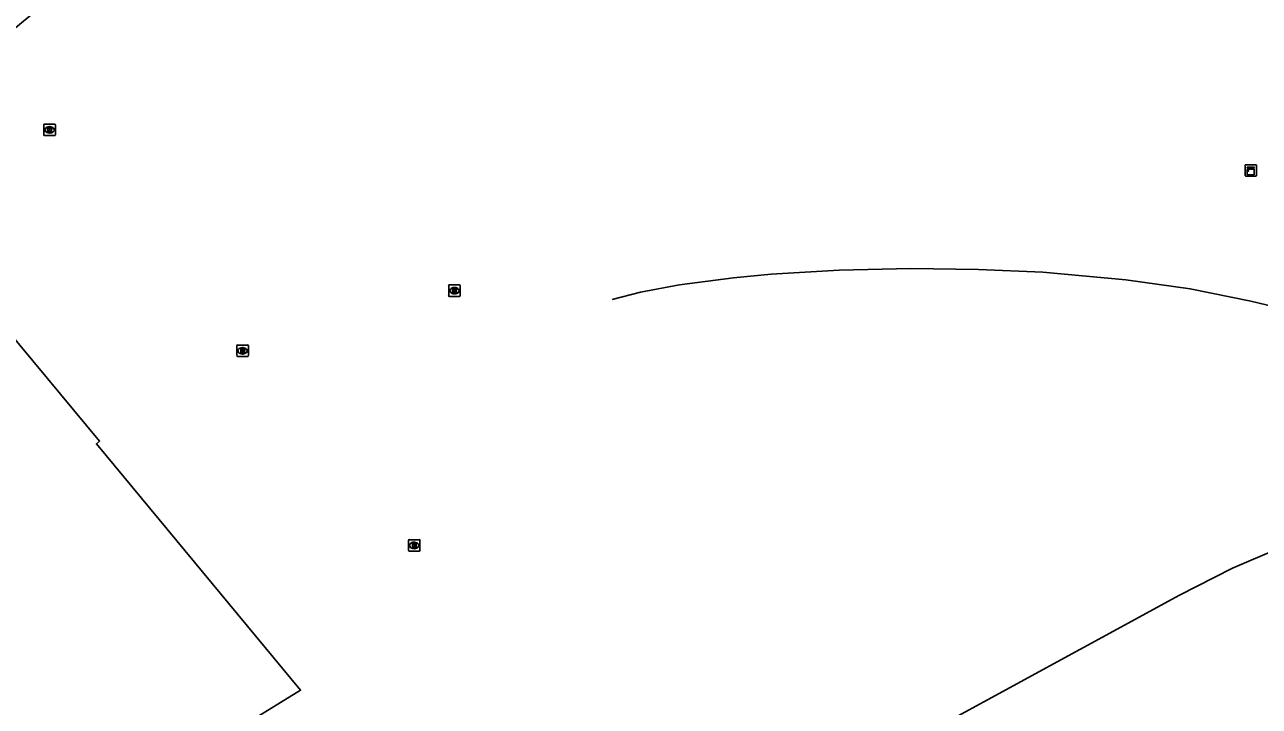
# Model space of a CAD drawing. Extents: x 156141 to 158132, y 385651 to 388399.
# Drawn here: x 157585.1 to 157692.2, y 386447.1 to 386506.1 of the extents above; entities that cross this region are included whole.
import ezdxf

# ---------------------------------------------------------------- set-up
doc = ezdxf.new("R2010")
doc.units = 0
for name, color, linetype in [('IMGEO_Kast', 7, 'Continuous'), ('IMGEO_Rijbaan_lokaal_gesloten', 7, 'Continuous'), ('IMGEO_Rioolput', 7, 'Continuous'), ('IMGEO_Spoor', 7, 'Continuous')]:
    doc.layers.add(name, color=color, linetype=linetype)

msp = doc.modelspace()

# ---------------------------------------------------------------- linework, layer by layer
at = {"layer": 'IMGEO_Kast'}
for p, q in [((157691, 386493.08), (157691, 386493.92)), ((157691, 386493.92), (157691, 386493.08)), ((157691.07, 386494), (157691.91, 386494)), ((157691.91, 386494), (157691.07, 386494)), ((157692, 386493.93), (157692, 386493.09)), ((157692, 386493.09), (157692, 386493.93)), ((157691.92, 386493), (157691.08, 386493)), ((157691.08, 386493), (157691.92, 386493))]:
    msp.add_line(p, q, dxfattribs=at)
for points in [[(157691.19, 386493.79), (157691.79, 386493.79), (157691.79, 386493.71), (157691.19, 386493.71), (157691.19, 386493.79)], [(157691.19, 386493.62), (157691.79, 386493.62), (157691.79, 386493.13), (157691.19, 386493.13), (157691.19, 386493.62)]]:
    msp.add_lwpolyline(points, dxfattribs=at)
msp.add_circle((157691.28, 386493.47), 0.0377, dxfattribs=at)
for centre, start, end in [((157691.08, 386493.93), 92.4484, 184.2845), ((157691.08, 386493.93), 92.4484, 184.2845), ((157691.92, 386493.93), 2.4484, 94.2845), ((157691.92, 386493.93), 2.4484, 94.2845), ((157691.08, 386493.08), 182.4484, 274.2845), ((157691.08, 386493.08), 182.4484, 274.2845), ((157691.92, 386493.08), 272.4484, 4.2845), ((157691.92, 386493.08), 272.4484, 4.2845)]:
    msp.add_arc(centre, 0.0779, start, end, dxfattribs=at)
at = {"layer": 'IMGEO_Rijbaan_lokaal_gesloten'}
msp.add_lwpolyline([(157616.05, 386532.21), (157571.02, 386494.83), (157591.64, 386470.05), (157591.36, 386469.81), (157609.07, 386448.45), (157593.22, 386438.69), (157598.46, 386430.19), (157593.87, 386427.43), (157591.6, 386430.88), (157573.95, 386419.95), (157560.93, 386411.9), (157546.8, 386402.98), (157531.84, 386393.8), (157493.13, 386369.76), (157487.63, 386366.34), (157486.72, 386365.79), (157485.93, 386365.29), (157485.09, 386364.65), (157484.25, 386364), (157452.3, 386337.58)], dxfattribs=at)
at = {"layer": 'IMGEO_Rioolput'}
for p, q in [((157586.8, 386496.6), (157586.8, 386497.45)), ((157586.87, 386497.52), (157587.72, 386497.52)), ((157587.29, 386497.3), (157587.31, 386497.3)), ((157587.8, 386497.45), (157587.8, 386496.6)), ((157587.72, 386496.52), (157586.87, 386496.52)), ((157587.31, 386496.74), (157587.28, 386496.74)), ((157621.92, 386482.66), (157621.92, 386483.51)), ((157621.99, 386483.58), (157622.85, 386483.58)), ((157622.41, 386483.36), (157622.43, 386483.36)), ((157622.92, 386483.51), (157622.92, 386482.66)), ((157622.85, 386482.58), (157621.99, 386482.58)), ((157622.43, 386482.8), (157622.4, 386482.8)), ((157603.54, 386477.45), (157603.54, 386478.3)), ((157603.62, 386478.37), (157604.47, 386478.37)), ((157604.03, 386478.15), (157604.05, 386478.15)), ((157604.54, 386478.3), (157604.54, 386477.45)), ((157604.47, 386477.37), (157603.62, 386477.37)), ((157604.05, 386477.59), (157604.03, 386477.59)), ((157618.43, 386460.58), (157618.43, 386461.43)), ((157618.51, 386461.5), (157619.36, 386461.5)), ((157618.92, 386461.28), (157618.95, 386461.28)), ((157618.94, 386460.72), (157618.92, 386460.72)), ((157619.43, 386461.43), (157619.43, 386460.58)), ((157619.36, 386460.5), (157618.51, 386460.5))]:
    msp.add_line(p, q, dxfattribs=at)
for points in [[(157586.8, 386496.6), (157586.8, 386497.45)], [(157586.87, 386497.52), (157587.72, 386497.52)], [(157587.39, 386497.22), (157587.13, 386497.22), (157587.13, 386496.82)], [(157587.13, 386496.82), (157587.26, 386496.82), (157587.26, 386496.99), (157587.27, 386496.99)], [(157587.31, 386497.14), (157587.26, 386497.14), (157587.26, 386497.06)], [(157587.26, 386497.06), (157587.31, 386497.06)], [(157587.8, 386497.45), (157587.8, 386496.6)], [(157587.72, 386496.52), (157586.87, 386496.52)], [(157587.32, 386496.96), (157587.39, 386496.82), (157587.53, 386496.82), (157587.46, 386496.95)], [(157621.92, 386482.66), (157621.92, 386483.51)], [(157621.99, 386483.58), (157622.85, 386483.58)], [(157622.51, 386483.28), (157622.25, 386483.28), (157622.25, 386482.88)], [(157622.25, 386482.88), (157622.38, 386482.88), (157622.38, 386483.05), (157622.39, 386483.05)], [(157622.43, 386483.2), (157622.38, 386483.2), (157622.38, 386483.12)], [(157622.38, 386483.12), (157622.43, 386483.12)], [(157622.92, 386483.51), (157622.92, 386482.66)], [(157622.85, 386482.58), (157621.99, 386482.58)], [(157622.44, 386483.02), (157622.51, 386482.88), (157622.65, 386482.88), (157622.58, 386483.01)], [(157603.54, 386477.45), (157603.54, 386478.3)], [(157603.62, 386478.37), (157604.47, 386478.37)], [(157604.13, 386478.07), (157603.88, 386478.07), (157603.88, 386477.67)], [(157603.88, 386477.67), (157604, 386477.67), (157604, 386477.84), (157604.01, 386477.84)], [(157604.06, 386477.99), (157604, 386477.99), (157604, 386477.91)], [(157604, 386477.91), (157604.05, 386477.91)], [(157604.06, 386477.81), (157604.13, 386477.67), (157604.27, 386477.67), (157604.21, 386477.8)], [(157604.54, 386478.3), (157604.54, 386477.45)], [(157604.47, 386477.37), (157603.62, 386477.37)], [(157618.43, 386460.58), (157618.43, 386461.43)], [(157618.51, 386461.5), (157619.36, 386461.5)], [(157619.02, 386461.2), (157618.77, 386461.2), (157618.77, 386460.8)], [(157618.77, 386460.8), (157618.89, 386460.8), (157618.89, 386460.96), (157618.9, 386460.96)], [(157618.95, 386461.12), (157618.89, 386461.12), (157618.89, 386461.04)], [(157618.89, 386461.04), (157618.94, 386461.04)], [(157618.95, 386460.93), (157619.02, 386460.8), (157619.16, 386460.8), (157619.1, 386460.93)], [(157619.43, 386461.43), (157619.43, 386460.58)], [(157619.36, 386460.5), (157618.51, 386460.5)]]:
    msp.add_lwpolyline(points, dxfattribs=at)
for centre, radius, start, end in [((157586.87, 386497.45), 0.0765, 91.552, 178.448), ((157586.87, 386497.45), 0.0765, 91.552, 178.448), ((157587.27, 386496.93), 0.0533, 26.0293, 88.6989), ((157587.32, 386497.05), 0.0964, 77.0061, 93.1865), ((157587.29, 386497.25), 0.19, 274.7715, 282.9687), ((157587.33, 386497.1), 0.0378, 276.6634, 79.6772), ((157587.39, 386497.11), 0.109, 350.3612, 89.416), ((157587.38, 386497.11), 0.112, 277.5842, 350.9817), ((157587.37, 386496.9), 0.108, 29.5134, 73.7905), ((157587.72, 386497.45), 0.0765, 1.552, 88.448), ((157587.72, 386497.45), 0.0765, 1.552, 88.448), ((157586.87, 386496.6), 0.0765, 181.552, 268.448), ((157586.87, 386496.6), 0.0765, 181.552, 268.448), ((157587.72, 386496.6), 0.0765, 271.552, 358.448), ((157587.72, 386496.6), 0.0765, 271.552, 358.448), ((157621.99, 386483.51), 0.0765, 91.552, 178.448), ((157621.99, 386483.51), 0.0765, 91.552, 178.448), ((157622.39, 386482.99), 0.0533, 26.0293, 88.6989), ((157622.44, 386483.11), 0.0964, 77.0061, 93.1865), ((157622.42, 386483.31), 0.19, 274.7715, 282.9687), ((157622.45, 386483.16), 0.0378, 276.6634, 79.6772), ((157622.51, 386483.17), 0.109, 350.3612, 89.416), ((157622.5, 386483.17), 0.112, 277.5842, 350.9817), ((157622.49, 386482.96), 0.108, 29.5134, 73.7905), ((157622.84, 386483.51), 0.0765, 1.552, 88.448), ((157622.84, 386483.51), 0.0765, 1.552, 88.448), ((157621.99, 386482.66), 0.0765, 181.552, 268.448), ((157621.99, 386482.66), 0.0765, 181.552, 268.448), ((157622.84, 386482.66), 0.0765, 271.552, 358.448), ((157622.84, 386482.66), 0.0765, 271.552, 358.448), ((157603.62, 386478.3), 0.0765, 91.552, 178.448), ((157603.62, 386478.3), 0.0765, 91.552, 178.448), ((157604.01, 386477.78), 0.0533, 26.0293, 88.6989), ((157604.04, 386478.1), 0.19, 274.7715, 282.9687), ((157604.06, 386477.9), 0.0964, 77.0061, 93.1865), ((157604.08, 386477.95), 0.0378, 276.6634, 79.6772), ((157604.13, 386477.96), 0.109, 350.3612, 89.416), ((157604.13, 386477.96), 0.112, 277.5842, 350.9817), ((157604.11, 386477.75), 0.108, 29.5134, 73.7905), ((157604.47, 386478.3), 0.0765, 1.552, 88.448), ((157604.47, 386478.3), 0.0765, 1.552, 88.448), ((157603.62, 386477.45), 0.0765, 181.552, 268.448), ((157603.62, 386477.45), 0.0765, 181.552, 268.448), ((157604.47, 386477.45), 0.0765, 271.552, 358.448), ((157604.47, 386477.45), 0.0765, 271.552, 358.448), ((157618.51, 386461.43), 0.0765, 91.552, 178.448), ((157618.51, 386461.43), 0.0765, 91.552, 178.448), ((157618.51, 386460.58), 0.0765, 181.552, 268.448), ((157618.51, 386460.58), 0.0765, 181.552, 268.448), ((157618.9, 386460.91), 0.0533, 26.0293, 88.6989), ((157618.93, 386461.23), 0.19, 274.7715, 282.9687), ((157618.95, 386461.02), 0.0964, 77.0061, 93.1865), ((157618.97, 386461.08), 0.0378, 276.6634, 79.6772), ((157619.02, 386461.09), 0.109, 350.3612, 89.416), ((157619.02, 386461.09), 0.112, 277.5842, 350.9817), ((157619, 386460.87), 0.108, 29.5134, 73.7905), ((157619.36, 386461.43), 0.0765, 1.552, 88.448), ((157619.36, 386461.43), 0.0765, 1.552, 88.448), ((157619.36, 386460.58), 0.0765, 271.552, 358.448), ((157619.36, 386460.58), 0.0765, 271.552, 358.448)]:
    msp.add_arc(centre, radius, start, end, dxfattribs=at)
for centre, major_axis, ratio, start_param, end_param in [((157587.28, 386497.02), (-0.387, 0.002), 0.722429, 4.712389, 7.853982), ((157587.31, 386497.02), (-0.39, 0.002), 0.717154, 1.570796, 4.712389), ((157622.41, 386483.08), (-0.387, 0.002), 0.722429, 4.712389, 7.853982), ((157622.43, 386483.08), (-0.39, 0.002), 0.717154, 1.570796, 4.712389), ((157604.03, 386477.87), (-0.387, 0.002), 0.722429, 4.712389, 7.853982), ((157604.05, 386477.87), (-0.39, 0.002), 0.717154, 1.570796, 4.712389), ((157618.92, 386461), (-0.387, 0.002), 0.722429, 4.712389, 7.853982), ((157618.94, 386461), (-0.39, 0.002), 0.717154, 1.570796, 4.712389)]:
    msp.add_ellipse(centre, major_axis=major_axis, ratio=ratio, start_param=start_param, end_param=end_param, dxfattribs=at)
at = {"layer": 'IMGEO_Spoor'}
for points in [[(157744.01, 386469.62), (157691.49, 386482.17), (157686.23, 386483.23), (157680.66, 386484.02), (157673.45, 386484.68), (157667.87, 386484.92), (157662.02, 386485.01), (157655.78, 386484.87), (157649.9, 386484.5), (157646.62, 386484.19), (157641.95, 386483.58), (157638.57, 386482.96), (157636.11, 386482.31)], [(157743.69, 386467.77), (157737.76, 386468.32), (157732.45, 386468.42), (157727.23, 386468.32), (157722.32, 386467.99), (157717.72, 386467.39), (157711.69, 386466.27), (157706.48, 386465.04), (157702.03, 386463.71), (157697.93, 386462.37), (157693.91, 386460.75), (157689.92, 386459.03), (157685.32, 386456.68), (157651.06, 386438.03), (157642.92, 386433.88), (157636.31, 386430.68), (157629.32, 386427.49), (157623.89, 386425.12), (157612.03, 386420.23), (157594.4, 386413.28), (157582.3, 386408.25), (157573.12, 386404.15), (157564.55, 386400.1), (157544.39, 386390.22)]]:
    msp.add_lwpolyline(points, dxfattribs=at)

doc.saveas('drawing.dxf')
